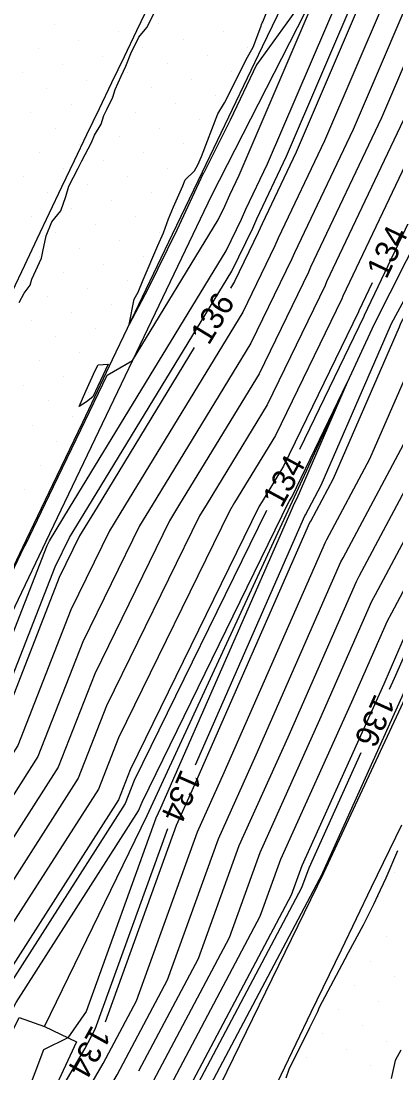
# Model space of a CAD drawing. Extents: x 2354170 to 2357230, y 866100 to 868290.
# Drawn here: x 2355467.3 to 2355499.8, y 866650.4 to 866741.3 of the extents above; entities that cross this region are included whole.
import ezdxf

# ---------------------------------------------------------------- set-up
doc = ezdxf.new("R2010")
doc.units = 0
for name, color, linetype in [('Default', 7, 'Continuous'), ('DTM Contours Major', 7, 'Continuous'), ('DTM Contours Minor', 7, 'Continuous'), ('DTM Contours Minor Text', 7, 'Continuous'), ('Exist DTM Breakline', 7, 'Continuous'), ('Exist DTM Scan Elevation Point', 7, 'Continuous'), ('Exist Roads EOP', 7, 'Continuous'), ('PH Exist DTM Breakline', 7, 'Continuous')]:
    doc.layers.add(name, color=color, linetype=linetype)

msp = doc.modelspace()

# ---------------------------------------------------------------- linework, layer by layer
at = {"layer": 'Default'}
for points in [[(2355527.216, 866809.027), (2355524.537, 866803.671), (2355523.334, 866800.072), (2355512.866, 866778.61), (2355511.221, 866775.282), (2355502.249, 866755.925), (2355500.632, 866752.401), (2355500.05, 866750.814), (2355491.119, 866729.991), (2355488.181, 866723.813), (2355487.852, 866723.053), (2355485.796, 866718.812), (2355485.44, 866718.229)], [(2355437.783, 866626.452), (2355449.335, 866652.771), (2355449.355, 866652.795), (2355449.356, 866652.824), (2355449.926, 866653.941), (2355449.944, 866653.999), (2355462.662, 866679.159), (2355463.568, 866680.576), (2355469.6, 866695.977), (2355469.805, 866696.397), (2355471.533, 866699.231), (2355485.088, 866721.476), (2355486.408, 866724.199), (2355486.785, 866725.068), (2355488.656, 866729.002), (2355498.814, 866752.688), (2355499.054, 866753.342), (2355499.721, 866754.794), (2355510.04, 866777.059)], [(2355501.286, 866748.941), (2355493.582, 866730.98), (2355489.577, 866722.559), (2355489.296, 866721.908), (2355486.503, 866716.149), (2355476.289, 866699.388), (2355474.987, 866697.252), (2355471.651, 866690.432), (2355467.052, 866678.69), (2355463.725, 866673.487), (2355454.015, 866654.276), (2355453.455, 866652.457), (2355453.031, 866651.627), (2355452.969, 866650)], [(2355502.522, 866747.068), (2355496.046, 866731.969), (2355490.974, 866721.304), (2355490.74, 866720.763), (2355487.211, 866713.486), (2355478.667, 866699.466), (2355477.578, 866697.679), (2355472.677, 866687.66), (2355468.794, 866677.747), (2355464.257, 866670.651), (2355456.051, 866654.415), (2355455.219, 866651.715), (2355454.868, 866651.028), (2355454.776, 866648.602)], [(2355465.088, 866690.663), (2355467.597, 866695.859), (2355467.707, 866696.049), (2355470.141, 866701.085), (2355472.501, 866705.973), (2355474.792, 866710.718), (2355476.966, 866711.972), (2355484.38, 866724.139), (2355484.965, 866725.344), (2355485.389, 866726.323), (2355486.193, 866728.014), (2355494.084, 866746.413), (2355487.7, 866737.558), (2355485.428, 866732.77), (2355483.135, 866728.221), (2355483.087, 866728.142), (2355480.794, 866723.256), (2355478.305, 866718.162), (2355476.696, 866715.083), (2355477.104, 866717.3), (2355477.475, 866717.893), (2355477.884, 866718.961), (2355479.161, 866721.925), (2355479.651, 866723.023), (2355480.092, 866724.244), (2355480.509, 866725.286), (2355481.318, 866727.091), (2355481.522, 866727.613), (2355482.347, 866728.38), (2355482.614, 866728.904), (2355482.943, 866729.634), (2355484.366, 866733.316), (2355484.926, 866734.259), (2355485.558, 866735.495), (2355486.818, 866738.011), (2355487.402, 866739.08), (2355488.083, 866740.854), (2355488.169, 866741.115), (2355488.201, 866741.18), (2355488.238, 866741.287), (2355489.131, 866743.563)], [(2355474.651, 866654.795), (2355480.792, 866671.801), (2355482.147, 866674.806), (2355492.323, 866697.973), (2355492.389, 866698.097), (2355494.346, 866701.773), (2355500.067, 866714.907), (2355500.195, 866715.222), (2355510.308, 866733.896), (2355512.041, 866738.082), (2355513.45, 866745.644), (2355513.78, 866746.47)], [(2355467.18, 866717.008), (2355467.603, 866717.793), (2355468.111, 866718.501), (2355468.263, 866719.02), (2355469.104, 866720.841), (2355469.218, 866721.401), (2355469.495, 866722.755), (2355470.008, 866723.962), (2355470.762, 866724.936), (2355471.208, 866726.169), (2355471.452, 866727.047), (2355472.265, 866728.622), (2355472.589, 866729.254), (2355473.433, 866730.83), (2355473.694, 866731.466), (2355474.256, 866732.421), (2355474.505, 866733.167), (2355474.765, 866733.686), (2355475.257, 866734.756), (2355475.487, 866735.408), (2355475.982, 866736.575), (2355476.398, 866737.444), (2355476.819, 866738.524), (2355477.53, 866739.956), (2355478.221, 866740.783), (2355478.821, 866741.954)], [(2355477.528, 866650.538), (2355482.672, 866660.256), (2355486.202, 866670.032), (2355490.423, 866679.393), (2355496.346, 866692.878), (2355496.59, 866693.336), (2355503.817, 866706.91), (2355507.032, 866714.289), (2355507.566, 866715.606), (2355513.285, 866726.166), (2355519.09, 866740.191), (2355519.284, 866741.232)], [(2355501.607, 866740.18), (2355498.509, 866732.957), (2355492.37, 866720.049), (2355492.183, 866719.618), (2355487.918, 866710.822), (2355481.045, 866699.544), (2355480.169, 866698.107), (2355473.702, 866684.888), (2355470.536, 866676.804), (2355464.789, 866667.814), (2355458.086, 866654.554), (2355456.983, 866650.973), (2355456.965, 866650.938)], [(2355503.435, 866734.935), (2355495.163, 866717.54), (2355495.071, 866717.327), (2355489.333, 866705.496), (2355485.801, 866699.7), (2355485.351, 866698.961), (2355475.753, 866679.343), (2355474.02, 866674.918), (2355465.852, 866662.142), (2355462.157, 866654.832), (2355460.511, 866649.49), (2355460.38, 866649.232), (2355460.197, 866644.41), (2355456.778, 866640.382), (2355453.027, 866631.837), (2355450.389, 866626.974), (2355440.973, 866609.615), (2355439.49, 866606.291), (2355437.468, 866601.458), (2355433.274, 866592.65), (2355424.806, 866571.951)], [(2355500.972, 866733.946), (2355493.766, 866718.795), (2355493.627, 866718.472), (2355488.626, 866708.159), (2355483.423, 866699.622), (2355482.76, 866698.534), (2355474.728, 866682.115), (2355472.278, 866675.861), (2355465.321, 866664.978), (2355460.122, 866654.693), (2355458.747, 866650.232), (2355458.543, 866649.831), (2355458.39, 866645.807), (2355455.537, 866642.447), (2355450.486, 866630.939), (2355448.246, 866626.809), (2355440.247, 866612.063), (2355438.362, 866607.839), (2355436.636, 866603.712), (2355431.174, 866592.241), (2355423.936, 866574.547)], [(2355497.706, 866718.698), (2355496.559, 866716.285), (2355496.514, 866716.182), (2355490.041, 866702.832), (2355488.179, 866699.778), (2355487.942, 866699.389), (2355476.779, 866676.571), (2355475.762, 866673.975), (2355466.384, 866659.306), (2355464.193, 866654.971), (2355462.275, 866648.748), (2355462.217, 866648.634), (2355462.004, 866643.012), (2355458.018, 866638.317), (2355455.568, 866632.734), (2355453.962, 866629.774)], [(2355430.551, 866568.321), (2355442.375, 866586.643), (2355446.603, 866595.447), (2355449.35, 866599.876), (2355457.936, 866618.764), (2355460.762, 866624.471), (2355463.031, 866629.482), (2355465.305, 866635.838), (2355468.489, 866642.248), (2355471.337, 866645.855), (2355474.446, 866651.168), (2355477.316, 866656.591), (2355482.596, 866671.211), (2355484.906, 866676.335), (2355493.664, 866696.275), (2355493.789, 866696.51), (2355497.503, 866703.485), (2355502.389, 866714.701)], [(2355482.318, 866713.105), (2355473.911, 866699.31), (2355472.396, 866696.824), (2355470.625, 866693.205), (2355465.31, 866679.633), (2355463.194, 866676.323), (2355451.979, 866654.138), (2355451.69, 866653.199), (2355451.194, 866652.225), (2355451.162, 866651.397), (2355450.575, 866650.706), (2355440.324, 866627.349), (2355439.672, 866626.147), (2355438.31, 866623.637)], [(2355473.533, 866708.827), (2355472.988, 866708.418), (2355472.35, 866708.011), (2355472.925, 866709.32), (2355473.755, 866711.118), (2355474.012, 866711.599), (2355474.876, 866711.665), (2355473.533, 866708.827)], [(2355440.24, 866570.383), (2355444.984, 866577.735), (2355454.328, 866597.19), (2355455.523, 866599.118), (2355459.259, 866607.336), (2355465.79, 866620.528), (2355466.74, 866622.627), (2355467.693, 866625.29), (2355476.872, 866643.769), (2355477.996, 866645.192), (2355479.222, 866647.288), (2355488.028, 866663.921), (2355489.809, 866668.853), (2355495.939, 866682.45), (2355499.028, 866689.481), (2355499.39, 866690.163), (2355510.131, 866710.335)], [(2355464.763, 866650.353), (2355466.229, 866655.11), (2355466.916, 866656.47), (2355477.504, 866673.032), (2355477.804, 866673.798), (2355490.533, 866699.816), (2355490.557, 866699.856), (2355490.748, 866700.169), (2355495.551, 866710.073), (2355491.189, 866700.061), (2355490.989, 866699.684), (2355490.982, 866699.671), (2355479.389, 866673.277), (2355478.989, 866672.39), (2355472.959, 866655.692), (2355471.375, 866653.411), (2355469.261, 866652.374), (2355467.119, 866646.636)], [(2355437.818, 866569.868), (2355444.332, 866579.962), (2355452.397, 866596.754), (2355453.98, 866599.307), (2355458.928, 866610.193), (2355464.533, 866621.514), (2355465.813, 866624.341), (2355467.096, 866627.927), (2355474.777, 866643.389), (2355476.331, 866645.358), (2355478.028, 866648.258), (2355485.35, 866662.089), (2355488.006, 866669.443), (2355493.181, 866680.921), (2355497.687, 866691.18), (2355497.99, 866691.749), (2355506.974, 866708.623)], [(2355432.973, 866568.836), (2355443.028, 866584.416), (2355448.534, 866595.883), (2355450.893, 866599.687), (2355458.267, 866615.907), (2355462.019, 866623.485), (2355463.958, 866627.768), (2355465.902, 866633.201), (2355470.585, 866642.628), (2355473.002, 866645.689), (2355475.64, 866650.198), (2355479.994, 866658.423), (2355484.399, 866670.622), (2355487.664, 866677.864), (2355495.005, 866694.576), (2355495.19, 866694.923), (2355500.66, 866705.198)], [(2355509.245, 866704.453), (2355500.791, 866688.576), (2355500.369, 866687.783), (2355498.698, 866683.979), (2355491.612, 866668.264), (2355490.706, 866665.754), (2355480.416, 866646.318), (2355479.661, 866645.026), (2355478.968, 866644.149), (2355468.29, 866622.653), (2355467.668, 866620.913), (2355467.047, 866619.542), (2355464.788, 866614.98)], [(2355501.456, 866685.508), (2355493.415, 866667.675), (2355493.384, 866667.587), (2355481.611, 866645.347), (2355481.325, 866644.86), (2355481.064, 866644.529), (2355468.887, 866620.016), (2355468.595, 866619.2), (2355468.304, 866618.556), (2355459.92, 866601.622), (2355458.609, 866598.738), (2355458.19, 866598.062), (2355446.288, 866573.281)], [(2355499.907, 866669.567), (2355498.88, 866667.198), (2355498.169, 866665.687), (2355497.845, 866664.991), (2355497.053, 866663.381), (2355496.936, 866663.146), (2355495.631, 866660.761), (2355495.326, 866660.191), (2355493.111, 866656.025), (2355492.962, 866655.651), (2355492.699, 866655.075), (2355492.287, 866654.264), (2355490.507, 866650.655), (2355490.234, 866649.901)], [(2355500.177, 866652.321), (2355499.695, 866651.455), (2355499.343, 866649.875)]]:
    msp.add_lwpolyline(points, dxfattribs=at)
at = {"layer": 'DTM Contours Major'}
for points in [[(2355477.528, 866650.538), (2355482.672, 866660.256), (2355486.202, 866670.032), (2355490.423, 866679.393), (2355496.346, 866692.878), (2355496.59, 866693.336), (2355503.817, 866706.91), (2355507.032, 866714.289), (2355507.566, 866715.606), (2355513.285, 866726.166), (2355519.09, 866740.191), (2355519.284, 866741.232)], [(2355501.607, 866740.18), (2355498.509, 866732.957), (2355492.37, 866720.049), (2355492.183, 866719.618), (2355487.918, 866710.822), (2355481.045, 866699.544), (2355480.169, 866698.107), (2355473.702, 866684.888), (2355470.536, 866676.804), (2355464.789, 866667.814), (2355458.086, 866654.554), (2355456.983, 866650.973), (2355456.965, 866650.938)]]:
    msp.add_lwpolyline(points, dxfattribs=at)
at = {"layer": 'DTM Contours Minor'}
for points in [[(2355585.674, 866863.553), (2355585.42, 866862.918), (2355584.221, 866860.398), (2355572.352, 866836.47), (2355571.047, 866834.377), (2355568.138, 866828.494), (2355567.163, 866826.335), (2355556.165, 866801.352), (2355555.69, 866800.322), (2355543.056, 866777.357), (2355541.054, 866774.636), (2355539.454, 866771.8), (2355537.957, 866768.195), (2355528.161, 866746.259), (2355527.143, 866743.72), (2355526.922, 866742.534), (2355516.593, 866717.576), (2355515.756, 866716.032), (2355514.769, 866713.602), (2355514.341, 866712.618), (2355501.258, 866688.047), (2355500.816, 866687.217), (2355499.617, 866684.489), (2355499.185, 866683.531)], [(2355482.422, 866677.015), (2355491.876, 866698.539), (2355491.922, 866698.626), (2355493.294, 866701.202), (2355499.294, 866714.975), (2355499.377, 866715.179), (2355509.978, 866734.755), (2355511.258, 866737.848), (2355512.729, 866745.745), (2355519.506, 866762.655), (2355519.962, 866763.676), (2355527.505, 866781.836), (2355518.699, 866764.033), (2355518.261, 866763.087), (2355510.624, 866746.446), (2355507.877, 866738.951), (2355506.719, 866736.253), (2355497.024, 866715.867), (2355496.995, 866715.8), (2355491.406, 866704.274)], [(2355428.649, 866604.28), (2355433.029, 866613.479), (2355433.476, 866614.546), (2355437.102, 866622.672), (2355438.957, 866626.092), (2355439.477, 866627.05), (2355450.162, 866651.394), (2355450.56, 866651.863), (2355450.581, 866652.425), (2355451.102, 866653.447), (2355451.301, 866654.091), (2355463.016, 866677.268), (2355464.73, 866679.948), (2355470.284, 866694.129), (2355471.533, 866696.682), (2355473.118, 866699.283), (2355485.56, 866719.7), (2355487.371, 866723.435), (2355487.716, 866724.232), (2355490.298, 866729.662), (2355499.638, 866751.439), (2355500.106, 866752.715)], [(2355488.549, 866699.006), (2355477.121, 866675.646), (2355476.343, 866673.661), (2355466.561, 866658.361), (2355464.871, 866655.018), (2355462.863, 866648.5), (2355462.83, 866648.434), (2355462.606, 866642.546), (2355458.432, 866637.629), (2355456.415, 866633.033), (2355453.247, 866627.195), (2355441.941, 866606.351), (2355440.993, 866604.227), (2355438.577, 866598.452), (2355436.075, 866593.197), (2355425.967, 866568.489)], [(2355496.719, 866678.061), (2355492.213, 866668.068), (2355491.598, 866666.365), (2355480.815, 866645.994), (2355480.216, 866644.97), (2355479.667, 866644.275), (2355468.489, 866621.774), (2355467.977, 866620.342), (2355467.466, 866619.213), (2355459.7, 866603.527), (2355457.58, 866598.865), (2355456.902, 866597.772), (2355445.854, 866574.766), (2355443.469, 866571.071), (2355443.666, 866570.831), (2355439.099, 866561.255), (2355438.951, 866561.027), (2355438.905, 866560.624), (2355427.749, 866537.187), (2355426.493, 866534.969), (2355425.063, 866531.687), (2355416.731, 866514.173), (2355415.604, 866511.972), (2355409.49, 866498.448)], [(2355427.322, 866567.633), (2355441.506, 866589.612), (2355444.029, 866594.866), (2355447.293, 866600.129), (2355457.496, 866622.573), (2355459.086, 866625.786), (2355461.794, 866631.767), (2355464.509, 866639.354), (2355465.695, 866641.741), (2355469.117, 866646.076), (2355472.853, 866652.462), (2355473.745, 866654.147), (2355480.018, 866671.519)]]:
    msp.add_lwpolyline(points, dxfattribs=at)
at = {"layer": 'Exist DTM Breakline'}
msp.add_lwpolyline([(2355478.41, 866742.759), (2355477.326, 866740.506), (2355476.242, 866738.254), (2355475.158, 866736.001), (2355474.077, 866733.747), (2355472.996, 866731.492), (2355471.916, 866729.238), (2355470.835, 866726.983), (2355469.761, 866724.726), (2355468.69, 866722.467), (2355467.619, 866720.208), (2355466.549, 866717.949)], dxfattribs=at)
at = {"layer": 'Exist DTM Scan Elevation Point'}
for p, q in [((2355470.242, 866741.072), (2355470.242, 866741.072)), ((2355479.256, 866741.103), (2355479.256, 866741.103)), ((2355488.269, 866741.135), (2355488.269, 866741.135)), ((2355472.327, 866739.692), (2355472.327, 866739.692)), ((2355475.791, 866740.398), (2355475.791, 866740.398)), ((2355481.341, 866739.724), (2355481.341, 866739.724)), ((2355484.805, 866740.43), (2355484.805, 866740.43)), ((2355468.862, 866738.987), (2355468.862, 866738.987)), ((2355477.876, 866739.018), (2355477.876, 866739.018)), ((2355486.89, 866739.05), (2355486.89, 866739.05)), ((2355474.412, 866738.313), (2355474.412, 866738.313)), ((2355483.426, 866738.345), (2355483.426, 866738.345)), ((2355467.483, 866736.902), (2355467.483, 866736.902)), ((2355470.947, 866737.607), (2355470.947, 866737.607)), ((2355476.497, 866736.933), (2355476.497, 866736.933)), ((2355479.961, 866737.639), (2355479.961, 866737.639)), ((2355485.511, 866736.965), (2355485.511, 866736.965)), ((2355473.032, 866736.228), (2355473.032, 866736.228)), ((2355482.046, 866736.26), (2355482.046, 866736.26)), ((2355469.568, 866735.522), (2355469.568, 866735.522)), ((2355478.582, 866735.554), (2355478.582, 866735.554)), ((2355471.653, 866734.143), (2355471.653, 866734.143)), ((2355475.117, 866734.848), (2355475.117, 866734.848)), ((2355480.667, 866734.175), (2355480.667, 866734.175)), ((2355484.131, 866734.88), (2355484.131, 866734.88)), ((2355468.189, 866733.437), (2355468.189, 866733.437)), ((2355477.202, 866733.469), (2355477.202, 866733.469)), ((2355473.738, 866732.763), (2355473.738, 866732.763)), ((2355482.752, 866732.795), (2355482.752, 866732.795)), ((2355470.273, 866732.058), (2355470.273, 866732.058)), ((2355479.287, 866732.09), (2355479.287, 866732.09)), ((2355472.358, 866730.678), (2355472.358, 866730.678)), ((2355475.823, 866731.384), (2355475.823, 866731.384)), ((2355481.372, 866730.71), (2355481.372, 866730.71)), ((2355468.894, 866729.973), (2355468.894, 866729.973)), ((2355477.908, 866730.005), (2355477.908, 866730.005)), ((2355474.443, 866729.299), (2355474.443, 866729.299)), ((2355467.515, 866727.888), (2355467.515, 866727.888)), ((2355470.979, 866728.593), (2355470.979, 866728.593)), ((2355476.528, 866727.92), (2355476.528, 866727.92)), ((2355479.993, 866728.625), (2355479.993, 866728.625)), ((2355473.064, 866727.214), (2355473.064, 866727.214)), ((2355482.078, 866727.246), (2355482.078, 866727.246)), ((2355469.6, 866726.508), (2355469.6, 866726.508)), ((2355478.613, 866726.54), (2355478.613, 866726.54)), ((2355471.685, 866725.129), (2355471.685, 866725.129)), ((2355475.149, 866725.835), (2355475.149, 866725.835)), ((2355480.698, 866725.161), (2355480.698, 866725.161)), ((2355468.22, 866724.423), (2355468.22, 866724.423)), ((2355477.234, 866724.455), (2355477.234, 866724.455)), ((2355473.77, 866723.75), (2355473.77, 866723.75)), ((2355470.305, 866723.044), (2355470.305, 866723.044)), ((2355475.855, 866722.37), (2355475.855, 866722.37)), ((2355479.319, 866723.076), (2355479.319, 866723.076)), ((2355472.39, 866721.665), (2355472.39, 866721.665)), ((2355468.926, 866720.959), (2355468.926, 866720.959)), ((2355477.94, 866720.991), (2355477.94, 866720.991)), ((2355474.475, 866720.285), (2355474.475, 866720.285)), ((2355467.546, 866718.874), (2355467.546, 866718.874)), ((2355471.011, 866719.58), (2355471.011, 866719.58)), ((2355476.56, 866718.906), (2355476.56, 866718.906)), ((2355473.096, 866718.2), (2355473.096, 866718.2)), ((2355469.631, 866717.495), (2355469.631, 866717.495)), ((2355471.716, 866716.115), (2355471.716, 866716.115)), ((2355475.181, 866716.821), (2355475.181, 866716.821)), ((2355468.252, 866715.41), (2355468.252, 866715.41)), ((2355473.801, 866714.736), (2355473.801, 866714.736)), ((2355470.337, 866714.03), (2355470.337, 866714.03)), ((2355472.422, 866712.651), (2355472.422, 866712.651)), ((2355468.957, 866711.945), (2355468.957, 866711.945)), ((2355471.042, 866710.566), (2355471.042, 866710.566)), ((2355474.507, 866711.271), (2355474.507, 866711.271)), ((2355467.578, 866709.86), (2355467.578, 866709.86)), ((2355473.127, 866709.186), (2355473.127, 866709.186)), ((2355469.663, 866708.481), (2355469.663, 866708.481)), ((2355471.748, 866707.101), (2355471.748, 866707.101)), ((2355468.284, 866706.396), (2355468.284, 866706.396)), ((2355470.369, 866705.016), (2355470.369, 866705.016)), ((2355468.989, 866702.931), (2355468.989, 866702.931)), ((2355467.61, 866700.846), (2355467.61, 866700.846)), ((2355499.622, 866667.677), (2355499.622, 866667.677)), ((2355498.242, 866665.592), (2355498.242, 866665.592)), ((2355496.863, 866663.507), (2355496.863, 866663.507)), ((2355498.948, 866662.127), (2355498.948, 866662.127)), ((2355497.568, 866660.042), (2355497.568, 866660.042)), ((2355499.653, 866658.663), (2355499.653, 866658.663)), ((2355496.189, 866657.957), (2355496.189, 866657.957)), ((2355498.274, 866656.578), (2355498.274, 866656.578)), ((2355494.81, 866655.872), (2355494.81, 866655.872)), ((2355496.895, 866654.493), (2355496.895, 866654.493)), ((2355493.43, 866653.787), (2355493.43, 866653.787)), ((2355495.515, 866652.408), (2355495.515, 866652.408)), ((2355498.98, 866653.114), (2355498.98, 866653.114)), ((2355492.051, 866651.702), (2355492.051, 866651.702)), ((2355497.6, 866651.029), (2355497.6, 866651.029))]:
    msp.add_line(p, q, dxfattribs=at)
at = {"layer": 'Exist Roads EOP'}
for points in [[(2355444.205, 866647.111), (2355446.787, 866652.527), (2355449.368, 866657.943), (2355451.951, 866663.359), (2355454.537, 866668.773), (2355457.125, 866674.186), (2355459.716, 866679.598), (2355462.308, 866685.009), (2355464.901, 866690.42), (2355467.492, 866695.832), (2355470.082, 866701.244), (2355472.669, 866706.657), (2355475.256, 866712.071), (2355477.844, 866717.485), (2355480.432, 866722.897), (2355483.023, 866728.309), (2355485.616, 866733.72), (2355488.214, 866739.128), (2355490.814, 866744.536), (2355493.416, 866749.942), (2355496.02, 866755.348), (2355498.623, 866760.754), (2355501.225, 866766.16)], [(2355500.243, 866671.791), (2355497.628, 866666.391), (2355495.017, 866660.989), (2355492.41, 866655.585), (2355489.805, 866650.18), (2355487.204, 866644.773), (2355484.605, 866639.365), (2355482.008, 866633.956), (2355479.413, 866628.547), (2355476.819, 866623.136), (2355474.227, 866617.725), (2355471.636, 866612.313), (2355469.045, 866606.901), (2355466.455, 866601.489), (2355463.862, 866596.078), (2355461.268, 866590.668), (2355458.67, 866585.26), (2355456.068, 866579.853), (2355453.46, 866574.45)]]:
    msp.add_lwpolyline(points, dxfattribs=at)
at = {"layer": 'PH Exist DTM Breakline'}
msp.add_line((2355469.374, 866654.373), (2355478.234, 866672.637), dxfattribs=at)
for points in [[(2355733.904, 867164.206), (2355727.029, 867150.491), (2355713.886, 867126.137), (2355701.743, 867100.555), (2355685.68, 867067.026), (2355670.305, 867038.421), (2355654.371, 867005.649), (2355642.016, 866977.398), (2355629.593, 866951.907), (2355615.435, 866920.989), (2355601.009, 866889.889), (2355586.439, 866860.066), (2355569.49, 866826.672), (2355556.577, 866800.196), (2355542.29, 866769.284), (2355529.69, 866743.362), (2355515.96, 866713.496), (2355501.949, 866685.781), (2355493.481, 866667.653)], [(2355478.234, 866672.637), (2355497.877, 866715.101), (2355509.042, 866737.185), (2355511.512, 866745.917), (2355519.083, 866763.455), (2355527.688, 866782.236), (2355537.617, 866802.893), (2355548.234, 866823.593), (2355558.175, 866841.919), (2355568.102, 866862.809), (2355576.545, 866883.01), (2355585.474, 866901.542), (2355594.023, 866921.284), (2355602, 866936.304), (2355611.486, 866954.588)], [(2355594.124, 866952.764), (2355579.808, 866923.86), (2355566.424, 866896.256), (2355545.819, 866853.97), (2355533.319, 866827.46), (2355522.424, 866803.796), (2355509.548, 866777.798), (2355497.948, 866754.001), (2355483.819, 866726.253), (2355469.465, 866696.341), (2355462.264, 866681.282)], [(2355493.481, 866667.653), (2355482.335, 866644.759), (2355460.278, 866598.533), (2355441.015, 866560.468), (2355418.38, 866513.657), (2355393.36, 866459.386), (2355366.298, 866402.738), (2355340.515, 866350.712), (2355316.886, 866301.426), (2355305.28, 866277.599)], [(2355426.326, 866567.421), (2355443.653, 866600.576), (2355460.356, 866634.426), (2355464.036, 866641.441), (2355463.673, 866648.16), (2355467.159, 866655.174), (2355469.374, 866654.373), (2355472.135, 866653.045), (2355468.907, 866646.097), (2355466.55, 866646.807)]]:
    msp.add_lwpolyline(points, dxfattribs=at)

# ---------------------------------------------------------------- texts
at = {"layer": 'Default'}
for s, rotation, p in [('134', 64.56532, (2355498.934, 866718.951)), ('136', 58.64221, (2355483.565, 866713.231)), ('134', 240.93946, (2355473.469, 866654.589))]:
    msp.add_text(s, height=2, rotation=rotation, dxfattribs=at).set_placement(p)
at = {"layer": 'DTM Contours Minor Text'}
for s, rotation, p in [('134', 61.52553, (2355489.872, 866699.144)), ('136', 245.72997, (2355497.963, 866683.253)), ('134', 246.37977, (2355481.198, 866676.725))]:
    msp.add_text(s, height=2, rotation=rotation, dxfattribs=at).set_placement(p)

doc.saveas('drawing.dxf')
